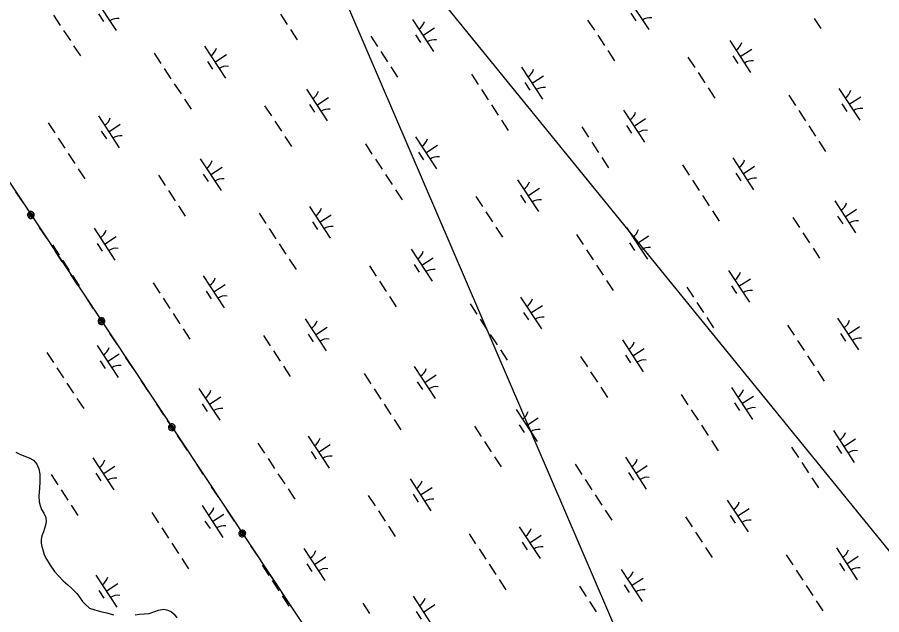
# Model space of a CAD drawing. Extents: x 3945642 to 3966284, y 206476 to 228921.
# Drawn here: x 3958060 to 3959193, y 216345 to 217128 of the extents above; entities that cross this region are included whole.
import ezdxf

# ---------------------------------------------------------------- set-up
doc = ezdxf.new("R2010")
doc.units = 0
doc.layers.add('V-UTIL-LINE', color=7, linetype='Continuous')
doc.layers.add('V-WETL-SWMP', color=7, linetype='Continuous')

msp = doc.modelspace()

# ---------------------------------------------------------------- linework, layer by layer
at = {"layer": 'V-UTIL-LINE'}
for points in [[(3958881.3, 222827.3), (3957109.9, 218327), (3961480.2, 211741.6)], [(3960959.9, 211406.8), (3958349.2, 217477.4), (3962483, 212396.3)], [(3958057.4, 216899.1), (3958066.8, 216885)], [(3958077.6, 216868.8), (3958078.1, 216870.1), (3958077, 216869.8), (3958076.5, 216868.5), (3958077.5, 216867.4), (3958078.9, 216868.3), (3958079.4, 216870.6), (3958077.6, 216871.7), (3958075.3, 216870.9), (3958074.8, 216868.7), (3958075.6, 216866.6), (3958077.9, 216865.9), (3958080.2, 216867.3), (3958081.4, 216871.2), (3958080.1, 216872.5), (3958078.5, 216873.2), (3958076.7, 216873.2), (3958075.1, 216872.5), (3958073.9, 216871.3), (3958073.2, 216869.7), (3958073.2, 216867.9), (3958073.9, 216866.3), (3958075.1, 216865), (3958076.7, 216864.3), (3958078.5, 216864.3), (3958080.1, 216865), (3958081.3, 216866.2), (3958082, 216867.9), (3958082, 216869.6), (3958081.4, 216871.2)], [(3958088.4, 216852.5), (3958097.8, 216838.3)], [(3958108.8, 216821.7), (3958118.2, 216807.5)], [(3958129.3, 216790.8), (3958138.7, 216776.7)], [(3958149.8, 216760), (3958159.2, 216745.8)], [(3958169.9, 216729.6), (3958170.5, 216730.9), (3958169.3, 216730.7), (3958168.9, 216729.4), (3958169.8, 216728.3), (3958171.3, 216729.1), (3958171.8, 216731.4), (3958170, 216732.6), (3958167.7, 216731.8), (3958167.1, 216729.6), (3958167.9, 216727.5), (3958170.2, 216726.8), (3958172.6, 216728.2), (3958173.7, 216732.1), (3958172.5, 216733.3), (3958170.8, 216734), (3958169.1, 216734), (3958167.5, 216733.4), (3958166.2, 216732.1), (3958165.5, 216730.5), (3958165.5, 216728.7), (3958166.2, 216727.1), (3958167.4, 216725.9), (3958169.1, 216725.2), (3958170.8, 216725.2), (3958172.4, 216725.9), (3958173.7, 216727.1), (3958174.4, 216728.7), (3958174.4, 216730.5), (3958173.7, 216732.1)], [(3958180.7, 216713.3), (3958190.1, 216699.2)], [(3958201.2, 216682.5), (3958210.6, 216668.3)], [(3958221.7, 216651.7), (3958231.1, 216637.5)], [(3958242.1, 216620.9), (3958251.5, 216606.7)], [(3958262.3, 216590.5), (3958262.8, 216591.8), (3958261.7, 216591.5), (3958261.2, 216590.2), (3958262.2, 216589.1), (3958263.6, 216590), (3958264.1, 216592.3), (3958262.3, 216593.4), (3958260, 216592.6), (3958259.4, 216590.4), (3958260.2, 216588.3), (3958262.6, 216587.6), (3958264.9, 216589), (3958266, 216593), (3958264.8, 216594.2), (3958263.2, 216594.9), (3958261.4, 216594.9), (3958259.8, 216594.2), (3958258.6, 216593), (3958257.9, 216591.4), (3958257.9, 216589.6), (3958258.5, 216588), (3958259.8, 216586.7), (3958261.4, 216586.1), (3958263.2, 216586), (3958264.8, 216586.7), (3958266, 216588), (3958266.7, 216589.6), (3958266.7, 216591.3), (3958266, 216593)], [(3958273.1, 216574.2), (3958282.5, 216560)], [(3958293.5, 216543.4), (3958302.9, 216529.2)], [(3958314, 216512.5), (3958323.4, 216498.4)], [(3958334.5, 216481.7), (3958343.9, 216467.5)], [(3958354.6, 216451.3), (3958355.2, 216452.7), (3958354, 216452.4), (3958353.6, 216451.1), (3958354.5, 216450), (3958356, 216450.9), (3958356.5, 216453.1), (3958354.7, 216454.3), (3958352.4, 216453.5), (3958351.8, 216451.3), (3958352.6, 216449.2), (3958354.9, 216448.5), (3958357.3, 216449.9), (3958358.4, 216453.8), (3958357.1, 216455.1), (3958355.5, 216455.7), (3958353.8, 216455.7), (3958352.1, 216455.1), (3958350.9, 216453.8), (3958350.2, 216452.2), (3958350.2, 216450.5), (3958350.9, 216448.8), (3958352.1, 216447.6), (3958353.7, 216446.9), (3958355.5, 216446.9), (3958357.1, 216447.6), (3958358.4, 216448.8), (3958359, 216450.4), (3958359.1, 216452.2), (3958358.4, 216453.8)], [(3958365.4, 216435), (3958374.8, 216420.9)], [(3958385.9, 216404.2), (3958395.3, 216390.1)], [(3958406.3, 216373.4), (3958415.7, 216359.2)]]:
    msp.add_lwpolyline(points, dxfattribs=at)
at = {"layer": 'V-WETL-SWMP'}
for p, q in [((3958161.9, 217152.5), (3958189.3, 217110.6)), ((3958859.9, 217153.4), (3958887.3, 217111.6)), ((3958107.2, 217130.6), (3958116, 217117.2)), ((3958165.9, 217132.3), (3958172.5, 217122.3)), ((3958404.7, 217131.8), (3958413.4, 217118.4)), ((3958863.9, 217133.3), (3958870.5, 217123.3)), ((3959104.3, 217126.4), (3959113.1, 217113)), ((3958577.7, 217124.8), (3958605.1, 217083)), ((3958591.4, 217103.9), (3958606.5, 217113.8)), ((3958807.3, 217124.2), (3958816.1, 217110.9)), ((3958120.4, 217110.5), (3958129.2, 217097.2)), ((3958417.8, 217111.7), (3958426.6, 217098.3)), ((3958523, 217103), (3958531.8, 217089.6)), ((3958581.7, 217104.7), (3958588.3, 217094.7)), ((3958820.5, 217104.2), (3958829.2, 217090.8)), ((3958993.5, 217097.2), (3959020.9, 217055.4)), ((3958133.5, 217090.5), (3958142.3, 217077.1)), ((3958239.2, 217080.8), (3958248, 217067.4)), ((3958305, 217089.9), (3958332.4, 217048.1)), ((3958536.2, 217082.9), (3958545, 217069.5)), ((3958833.6, 217084.1), (3958842.4, 217070.7)), ((3959007.2, 217076.3), (3959022.3, 217086.2)), ((3958309, 217069.8), (3958315.5, 217059.8)), ((3958318.7, 217069), (3958333.8, 217078.9)), ((3958938.8, 217075.4), (3958947.6, 217062)), ((3958997.5, 217077.1), (3959004.1, 217067.1)), ((3958252.4, 217060.7), (3958261.1, 217047.3)), ((3958549.3, 217062.8), (3958558.1, 217049.5)), ((3958720.8, 217062.3), (3958748.2, 217020.5)), ((3958655, 217053.2), (3958663.8, 217039.8)), ((3958734.5, 217041.4), (3958749.6, 217051.2)), ((3958952, 217055.3), (3958960.8, 217041.9)), ((3958265.5, 217040.6), (3958274.3, 217027.3)), ((3958724.8, 217042.2), (3958731.3, 217032.1)), ((3958965.1, 217035.2), (3958973.9, 217021.8)), ((3959136.6, 217034.7), (3959164, 216992.9)), ((3958438.6, 217033.7), (3958466, 216991.9)), ((3958668.2, 217033.1), (3958676.9, 217019.7)), ((3959070.8, 217025.6), (3959079.6, 217012.2)), ((3959150.3, 217013.8), (3959165.4, 217023.6)), ((3958278.7, 217020.6), (3958287.4, 217007.2)), ((3958383.9, 217011.8), (3958392.7, 216998.5)), ((3958442.6, 217013.6), (3958449.1, 217003.5)), ((3958452.3, 217012.8), (3958467.4, 217022.6)), ((3958681.3, 217013), (3958690.1, 216999.6)), ((3959140.6, 217014.6), (3959147.1, 217004.5)), ((3958854.4, 217006.1), (3958881.8, 216964.2)), ((3959084, 217005.5), (3959092.7, 216992.1)), ((3958100.1, 216989.6), (3958108.8, 216976.3)), ((3958165.9, 216998.8), (3958193.3, 216956.9)), ((3958397.1, 216991.8), (3958405.8, 216978.4)), ((3958694.5, 216992.9), (3958703.2, 216979.6)), ((3958868.1, 216985.2), (3958883.1, 216995)), ((3958169.8, 216978.6), (3958176.4, 216968.6)), ((3958179.6, 216977.8), (3958194.6, 216987.7)), ((3958799.7, 216984.2), (3958808.5, 216970.8)), ((3958858.4, 216985.9), (3958864.9, 216975.9)), ((3959097.1, 216985.4), (3959105.9, 216972)), ((3958113.2, 216969.6), (3958122, 216956.2)), ((3958410.2, 216971.7), (3958419, 216958.3)), ((3958581.7, 216971.1), (3958609.1, 216929.3)), ((3958515.9, 216962), (3958524.6, 216948.6)), ((3958595.4, 216950.2), (3958610.4, 216960.1)), ((3958812.9, 216964.2), (3958821.6, 216950.8)), ((3959110.3, 216965.3), (3959119, 216951.9)), ((3958126.4, 216949.5), (3958135.1, 216936.1)), ((3958585.6, 216951), (3958592.2, 216941)), ((3958826, 216944.1), (3958834.8, 216930.7)), ((3958299.5, 216942.5), (3958326.9, 216900.7)), ((3958529, 216941.9), (3958537.8, 216928.6)), ((3958931.7, 216934.4), (3958940.4, 216921)), ((3958997.5, 216943.5), (3959024.9, 216901.7)), ((3959011.2, 216922.6), (3959026.2, 216932.5)), ((3958139.5, 216929.4), (3958148.3, 216916)), ((3958303.4, 216922.4), (3958310, 216912.4)), ((3958313.2, 216921.6), (3958328.2, 216931.5)), ((3958542.2, 216921.9), (3958550.9, 216908.5)), ((3959001.4, 216923.4), (3959008, 216913.4)), ((3958244.8, 216920.7), (3958253.5, 216907.3)), ((3958715.3, 216914.9), (3958742.7, 216873.1)), ((3958944.8, 216914.3), (3958953.6, 216900.9)), ((3958257.9, 216900.6), (3958266.7, 216887.2)), ((3958555.3, 216901.8), (3958564.1, 216888.4)), ((3958729, 216894), (3958744, 216903.9)), ((3958660.6, 216893.1), (3958669.3, 216879.7)), ((3958719.2, 216894.8), (3958725.8, 216884.8)), ((3958958, 216894.3), (3958966.7, 216880.9)), ((3959131.1, 216887.3), (3959158.5, 216845.5)), ((3958271.1, 216880.5), (3958279.8, 216867.2)), ((3958442.5, 216880), (3958469.9, 216838.2)), ((3959144.8, 216866.4), (3959159.8, 216876.3)), ((3958376.7, 216870.9), (3958385.5, 216857.5)), ((3958456.2, 216859.1), (3958471.3, 216868.9)), ((3958673.7, 216873), (3958682.5, 216859.6)), ((3958971.1, 216874.2), (3958979.9, 216860.8)), ((3959076.4, 216865.5), (3959085.1, 216852.1)), ((3959135, 216867.2), (3959141.6, 216857.1)), ((3958446.5, 216859.9), (3958453.1, 216849.8)), ((3958160.3, 216851.4), (3958187.7, 216809.6)), ((3958389.9, 216850.8), (3958398.7, 216837.4)), ((3958686.9, 216852.9), (3958695.6, 216839.5)), ((3958792.5, 216843.3), (3958801.3, 216829.9)), ((3958858.3, 216852.4), (3958885.7, 216810.6)), ((3959089.5, 216845.4), (3959098.3, 216832)), ((3958164.3, 216831.3), (3958170.9, 216821.2)), ((3958174, 216830.5), (3958189.1, 216840.3)), ((3958403, 216830.7), (3958411.8, 216817.3)), ((3958862.3, 216832.3), (3958868.9, 216822.2)), ((3958872, 216831.5), (3958887.1, 216841.3)), ((3958105.6, 216829.5), (3958114.4, 216816.2)), ((3958576.1, 216823.8), (3958603.5, 216781.9)), ((3958805.7, 216823.2), (3958814.5, 216809.8)), ((3959102.7, 216825.3), (3959111.4, 216811.9)), ((3958118.8, 216809.5), (3958127.5, 216796.1)), ((3958416.2, 216810.6), (3958425, 216797.3)), ((3958589.8, 216802.9), (3958604.9, 216812.7)), ((3958521.4, 216801.9), (3958530.2, 216788.5)), ((3958580.1, 216803.6), (3958586.6, 216793.6)), ((3958818.8, 216803.1), (3958827.6, 216789.7)), ((3958131.9, 216789.4), (3958140.7, 216776)), ((3958303.4, 216788.8), (3958330.8, 216747)), ((3958991.9, 216796.1), (3959019.3, 216754.3)), ((3958237.6, 216779.7), (3958246.4, 216766.3)), ((3958317.1, 216767.9), (3958332.1, 216777.8)), ((3958534.6, 216781.9), (3958543.3, 216768.5)), ((3958832, 216783), (3958840.8, 216769.6)), ((3958937.2, 216774.3), (3958946, 216760.9)), ((3958995.9, 216776), (3959002.4, 216766)), ((3959005.6, 216775.2), (3959020.7, 216785.1)), ((3958307.3, 216768.7), (3958313.9, 216758.7)), ((3958250.7, 216759.6), (3958259.5, 216746.3)), ((3958547.7, 216761.8), (3958556.5, 216748.4)), ((3958653.4, 216752.1), (3958662.2, 216738.7)), ((3958719.2, 216761.2), (3958746.6, 216719.4)), ((3958950.4, 216754.2), (3958959.1, 216740.9)), ((3958723.1, 216741.1), (3958729.7, 216731.1)), ((3958732.9, 216740.3), (3958747.9, 216750.2)), ((3958263.9, 216739.6), (3958272.7, 216726.2)), ((3958437, 216732.6), (3958464.4, 216690.8)), ((3958666.5, 216732), (3958675.3, 216718.6)), ((3958963.5, 216734.2), (3958972.3, 216720.8)), ((3959135, 216733.6), (3959162.4, 216691.8)), ((3958277.1, 216719.5), (3958285.8, 216706.1)), ((3958450.7, 216711.7), (3958465.7, 216721.6)), ((3959069.2, 216724.5), (3959078, 216711.1)), ((3959148.7, 216712.7), (3959163.7, 216722.6)), ((3958382.3, 216710.8), (3958391.1, 216697.4)), ((3958440.9, 216712.5), (3958447.5, 216702.5)), ((3958679.7, 216711.9), (3958688.5, 216698.6)), ((3959138.9, 216713.5), (3959145.5, 216703.4)), ((3958164.3, 216697.7), (3958191.7, 216655.9)), ((3958852.8, 216705), (3958880.2, 216663.2)), ((3959082.3, 216704.4), (3959091.1, 216691)), ((3958098.5, 216688.6), (3958107.2, 216675.2)), ((3958178, 216676.8), (3958193, 216686.6)), ((3958395.4, 216690.7), (3958404.2, 216677.3)), ((3958692.9, 216691.9), (3958701.6, 216678.5)), ((3958856.7, 216684.9), (3958863.3, 216674.8)), ((3958866.5, 216684.1), (3958881.5, 216693.9)), ((3959095.5, 216684.3), (3959104.3, 216670.9)), ((3958168.2, 216677.6), (3958174.8, 216667.5)), ((3958798.1, 216683.2), (3958806.9, 216669.8)), ((3958111.6, 216668.5), (3958120.4, 216655.1)), ((3958408.6, 216670.6), (3958417.4, 216657.2)), ((3958514.3, 216660.9), (3958523, 216647.6)), ((3958580.1, 216670.1), (3958607.5, 216628.2)), ((3958811.2, 216663.1), (3958820, 216649.7)), ((3959108.6, 216664.3), (3959117.4, 216650.9)), ((3958584, 216650), (3958590.6, 216639.9)), ((3958593.8, 216649.2), (3958608.8, 216659)), ((3958124.8, 216648.4), (3958133.5, 216635)), ((3958297.8, 216641.5), (3958325.2, 216599.6)), ((3958527.4, 216640.9), (3958536.2, 216627.5)), ((3958824.4, 216643), (3958833.2, 216629.6)), ((3958995.8, 216642.5), (3959023.2, 216600.6)), ((3958137.9, 216628.3), (3958146.7, 216615)), ((3958311.5, 216620.6), (3958326.6, 216630.4)), ((3958930.1, 216633.3), (3958938.8, 216619.9)), ((3959009.5, 216621.5), (3959024.6, 216631.4)), ((3958243.1, 216619.6), (3958251.9, 216606.2)), ((3958301.8, 216621.3), (3958308.4, 216611.3)), ((3958540.6, 216620.8), (3958549.3, 216607.4)), ((3958999.8, 216622.3), (3959006.4, 216612.3)), ((3958713.6, 216613.8), (3958741, 216572)), ((3958943.2, 216613.3), (3958952, 216599.9)), ((3958256.3, 216599.5), (3958265.1, 216586.2)), ((3958553.7, 216600.7), (3958562.5, 216587.3)), ((3958717.6, 216593.7), (3958724.2, 216583.7)), ((3958727.3, 216592.9), (3958742.4, 216602.8)), ((3958956.4, 216593.2), (3958965.1, 216579.8)), ((3958658.9, 216592), (3958667.7, 216578.6)), ((3959129.4, 216586.2), (3959156.8, 216544.4)), ((3958269.4, 216579.5), (3958278.2, 216566.1)), ((3958440.9, 216578.9), (3958468.3, 216537.1)), ((3958672.1, 216571.9), (3958680.9, 216558.5)), ((3958969.5, 216573.1), (3958978.3, 216559.7)), ((3959143.1, 216565.3), (3959158.2, 216575.2)), ((3958375.1, 216569.8), (3958383.9, 216556.4)), ((3958444.9, 216558.8), (3958451.4, 216548.8)), ((3958454.6, 216558), (3958469.7, 216567.9)), ((3959074.7, 216564.4), (3959083.5, 216551)), ((3959133.4, 216566.1), (3959140, 216556.1)), ((3958057.7, 216557.7), (3958062.9, 216555.2)), ((3958062.9, 216555.2), (3958068.4, 216553)), ((3958068.4, 216553), (3958075.3, 216550.3)), ((3958075.3, 216550.3), (3958080.8, 216547.5)), ((3958080.8, 216547.5), (3958085.2, 216542)), ((3958158.7, 216550.3), (3958186.1, 216508.5)), ((3958388.3, 216549.7), (3958397, 216536.3)), ((3958685.2, 216551.9), (3958694, 216538.5)), ((3958856.7, 216551.3), (3958884.1, 216509.5)), ((3958085.2, 216542), (3958087.8, 216536)), ((3958087.8, 216536), (3958089, 216529.1)), ((3958172.4, 216529.4), (3958187.5, 216539.3)), ((3958790.9, 216542.2), (3958799.7, 216528.8)), ((3958870.4, 216530.4), (3958885.5, 216540.3)), ((3959087.9, 216544.3), (3959096.7, 216530.9)), ((3958089, 216529.1), (3958089.2, 216519.5)), ((3958104, 216528.5), (3958112.8, 216515.1)), ((3958162.7, 216530.2), (3958169.2, 216520.2)), ((3958401.4, 216529.6), (3958410.2, 216516.3)), ((3958860.7, 216531.2), (3958867.2, 216521.1)), ((3958089.2, 216519.5), (3958088.7, 216510.2)), ((3958574.5, 216522.7), (3958601.9, 216480.9)), ((3958804.1, 216522.1), (3958812.8, 216508.7)), ((3959101, 216524.2), (3959109.8, 216510.9)), ((3958088.7, 216510.2), (3958087.7, 216500.8)), ((3958117.2, 216508.4), (3958125.9, 216495)), ((3958414.6, 216509.6), (3958423.3, 216496.2)), ((3958578.5, 216502.6), (3958585, 216492.5)), ((3958588.2, 216501.8), (3958603.3, 216511.6)), ((3958817.2, 216502), (3958826, 216488.6)), ((3958087.7, 216500.8), (3958088.3, 216492.8)), ((3958088.3, 216492.8), (3958089.5, 216487.9)), ((3958519.8, 216500.9), (3958528.6, 216487.5)), ((3958990.3, 216495.1), (3959017.7, 216453.3)), ((3958089.5, 216487.9), (3958091.5, 216482.8)), ((3958091.5, 216482.8), (3958094.5, 216477.8)), ((3958130.3, 216488.3), (3958139.1, 216474.9)), ((3958301.8, 216487.8), (3958329.2, 216445.9)), ((3958533, 216480.8), (3958541.7, 216467.4)), ((3958830.4, 216482), (3958839.1, 216468.6)), ((3959004, 216474.2), (3959019.1, 216484)), ((3958094.5, 216477.8), (3958096.9, 216472.3)), ((3958096.9, 216472.3), (3958097.3, 216467)), ((3958236, 216478.6), (3958244.7, 216465.3)), ((3958315.5, 216466.9), (3958330.5, 216476.7)), ((3958935.6, 216473.2), (3958944.4, 216459.9)), ((3958994.3, 216475), (3959000.8, 216464.9)), ((3958095.3, 216457.7), (3958093.8, 216453.4)), ((3958096.7, 216462.3), (3958095.3, 216457.7)), ((3958097.3, 216467), (3958096.7, 216462.3)), ((3958249.1, 216458.6), (3958257.9, 216445.2)), ((3958305.7, 216467.6), (3958312.3, 216457.6)), ((3958546.1, 216460.7), (3958554.9, 216447.3)), ((3958717.6, 216460.2), (3958745, 216418.3)), ((3958091.8, 216448.4), (3958090.9, 216443.3)), ((3958093.8, 216453.4), (3958091.8, 216448.4)), ((3958651.8, 216451), (3958660.5, 216437.6)), ((3958731.3, 216439.2), (3958746.3, 216449.1)), ((3958948.8, 216453.2), (3958957.5, 216439.8)), ((3958090.9, 216443.3), (3958091.1, 216438.8)), ((3958091.1, 216438.8), (3958091.9, 216434)), ((3958091.9, 216434), (3958093, 216429.8)), ((3958262.3, 216438.5), (3958271.1, 216425.1)), ((3958721.5, 216440), (3958728.1, 216430)), ((3958093, 216429.8), (3958095.1, 216423.4)), ((3958095.1, 216423.4), (3958098, 216417.6)), ((3958435.4, 216431.5), (3958462.8, 216389.7)), ((3958664.9, 216431), (3958673.7, 216417.6)), ((3958961.9, 216433.1), (3958970.7, 216419.7)), ((3959067.6, 216423.4), (3959076.3, 216410)), ((3959133.4, 216432.5), (3959160.8, 216390.7)), ((3958098, 216417.6), (3958102.7, 216409.7)), ((3958275.4, 216418.4), (3958284.2, 216405)), ((3958439.3, 216411.4), (3958445.9, 216401.4)), ((3958449.1, 216410.6), (3958464.1, 216420.5)), ((3959137.3, 216412.4), (3959143.9, 216402.4)), ((3959147.1, 216411.6), (3959162.1, 216421.5)), ((3958102.7, 216409.7), (3958108.6, 216401.6)), ((3958108.6, 216401.6), (3958114, 216395.2)), ((3958380.7, 216409.7), (3958389.4, 216396.3)), ((3958678.1, 216410.9), (3958686.8, 216397.5)), ((3958851.2, 216403.9), (3958878.6, 216362.1)), ((3959080.7, 216403.3), (3959089.5, 216390)), ((3958114, 216395.2), (3958119.7, 216389.4)), ((3958119.7, 216389.4), (3958125.8, 216384.1)), ((3958162.6, 216396.6), (3958190, 216354.8)), ((3958393.8, 216389.6), (3958402.6, 216376.2)), ((3958691.2, 216390.8), (3958700, 216377.4)), ((3958864.9, 216383), (3958879.9, 216392.9)), ((3958125.8, 216384.1), (3958131.3, 216379.2)), ((3958131.3, 216379.2), (3958137.5, 216372.7)), ((3958176.3, 216375.7), (3958191.4, 216385.6)), ((3958796.5, 216382.1), (3958805.2, 216368.7)), ((3958855.1, 216383.8), (3958861.7, 216373.8)), ((3959093.9, 216383.3), (3959102.6, 216369.9)), ((3958137.5, 216372.7), (3958141.7, 216367.2)), ((3958141.7, 216367.2), (3958145.2, 216362.2)), ((3958166.6, 216376.5), (3958173.2, 216366.5)), ((3958407, 216369.6), (3958415.7, 216356.2)), ((3958578.4, 216369), (3958605.8, 216327.2)), ((3958145.2, 216362.2), (3958148.3, 216358.9)), ((3958148.3, 216358.9), (3958154.4, 216353.6)), ((3958512.6, 216359.9), (3958521.4, 216346.5)), ((3958592.1, 216348.1), (3958607.2, 216358)), ((3958809.6, 216362), (3958818.4, 216348.6)), ((3959107, 216363.2), (3959115.8, 216349.8)), ((3958154.4, 216353.6), (3958161.2, 216351)), ((3958161.2, 216351), (3958170.5, 216348.6)), ((3958170.5, 216348.6), (3958177.2, 216347.2)), ((3958177.2, 216347.2), (3958185.6, 216344.6)), ((3958214.3, 216344.8), (3958219.7, 216345.7)), ((3958219.7, 216345.7), (3958226.1, 216345.8)), ((3958226.1, 216345.8), (3958232.7, 216346.6)), ((3958232.7, 216346.6), (3958240.1, 216349)), ((3958240.1, 216349), (3958244.9, 216350.6)), ((3958244.9, 216350.6), (3958251.6, 216351.9)), ((3958251.6, 216351.9), (3958257, 216350.9)), ((3958257, 216350.9), (3958261.6, 216348.4)), ((3958261.6, 216348.4), (3958265.1, 216345.4)), ((3958265.1, 216345.4), (3958268.8, 216340.9)), ((3958582.4, 216348.9), (3958589, 216338.8))]:
    msp.add_line(p, q, dxfattribs=at)
for centre, start, end in [((3958191, 217108.6), 82.4574, 124.0011), ((3958889, 217109.6), 82.4574, 124.0011), ((3958576.5, 217127.2), 302.4575, 344.0011), ((3958606.8, 217080.9), 82.4574, 124.0011), ((3958992.3, 217099.5), 302.4575, 344.0011), ((3958303.8, 217092.2), 302.4575, 344.0011), ((3959022.6, 217053.3), 82.4574, 124.0011), ((3958334, 217046), 82.4574, 124.0011), ((3958719.6, 217064.6), 302.4575, 344.0011), ((3958749.8, 217018.4), 82.4574, 124.0011), ((3958437.4, 217036), 302.4575, 344.0011), ((3959135.4, 217037), 302.4575, 344.0011), ((3958467.6, 216989.8), 82.4574, 124.0011), ((3958853.2, 217008.4), 302.4575, 344.0011), ((3959165.6, 216990.8), 82.4574, 124.0011), ((3958164.6, 217001.1), 302.4575, 344.0011), ((3958883.4, 216962.2), 82.4574, 124.0011), ((3958194.9, 216954.9), 82.4574, 124.0011), ((3958580.4, 216973.5), 302.4575, 344.0011), ((3958610.7, 216927.3), 82.4574, 124.0011), ((3958298.2, 216944.9), 302.4575, 344.0011), ((3958996.2, 216945.8), 302.4575, 344.0011), ((3958328.5, 216898.6), 82.4574, 124.0011), ((3958714, 216917.2), 302.4575, 344.0011), ((3959026.5, 216899.6), 82.4574, 124.0011), ((3958744.3, 216871), 82.4574, 124.0011), ((3958441.3, 216882.3), 302.4575, 344.0011), ((3959129.8, 216889.6), 302.4575, 344.0011), ((3958471.6, 216836.1), 82.4574, 124.0011), ((3959160.1, 216843.4), 82.4574, 124.0011), ((3958159.1, 216853.7), 302.4575, 344.0011), ((3958857.1, 216854.7), 302.4575, 344.0011), ((3958189.4, 216807.5), 82.4574, 124.0011), ((3958574.9, 216826.1), 302.4575, 344.0011), ((3958887.4, 216808.5), 82.4574, 124.0011), ((3958605.2, 216779.9), 82.4574, 124.0011), ((3958302.2, 216791.2), 302.4575, 344.0011), ((3958990.7, 216798.5), 302.4575, 344.0011), ((3958332.4, 216745), 82.4574, 124.0011), ((3959020.9, 216752.3), 82.4574, 124.0011), ((3958718, 216763.5), 302.4575, 344.0011), ((3958435.7, 216734.9), 302.4575, 344.0011), ((3958748.2, 216717.3), 82.4574, 124.0011), ((3959133.7, 216735.9), 302.4575, 344.0011), ((3958466, 216688.7), 82.4574, 124.0011), ((3959164, 216689.7), 82.4574, 124.0011), ((3958163, 216700), 302.4575, 344.0011), ((3958851.5, 216707.3), 302.4575, 344.0011), ((3958881.8, 216661.1), 82.4574, 124.0011), ((3958193.3, 216653.8), 82.4574, 124.0011), ((3958578.8, 216672.4), 302.4575, 344.0011), ((3958296.6, 216643.8), 302.4575, 344.0011), ((3958609.1, 216626.2), 82.4574, 124.0011), ((3958994.6, 216644.8), 302.4575, 344.0011), ((3959024.9, 216598.6), 82.4574, 124.0011), ((3958326.9, 216597.6), 82.4574, 124.0011), ((3958712.4, 216616.2), 302.4575, 344.0011), ((3958742.7, 216570), 82.4574, 124.0011), ((3959128.2, 216588.6), 302.4575, 344.0011), ((3958439.7, 216581.2), 302.4575, 344.0011), ((3959158.5, 216542.3), 82.4574, 124.0011), ((3958157.5, 216552.6), 302.4575, 344.0011), ((3958469.9, 216535), 82.4574, 124.0011), ((3958855.5, 216553.6), 302.4575, 344.0011), ((3958885.7, 216507.4), 82.4574, 124.0011), ((3958187.7, 216506.4), 82.4574, 124.0011), ((3958573.3, 216525), 302.4575, 344.0011), ((3958603.5, 216478.8), 82.4574, 124.0011), ((3958989.1, 216497.4), 302.4575, 344.0011), ((3958300.5, 216490.1), 302.4575, 344.0011), ((3959019.3, 216451.2), 82.4574, 124.0011), ((3958330.8, 216443.9), 82.4574, 124.0011), ((3958716.3, 216462.5), 302.4575, 344.0011), ((3958434.1, 216433.9), 302.4575, 344.0011), ((3958746.6, 216416.3), 82.4574, 124.0011), ((3959132.1, 216434.9), 302.4575, 344.0011), ((3958464.4, 216387.7), 82.4574, 124.0011), ((3958849.9, 216406.3), 302.4575, 344.0011), ((3959162.4, 216388.6), 82.4574, 124.0011), ((3958161.4, 216398.9), 302.4575, 344.0011), ((3958880.2, 216360), 82.4574, 124.0011), ((3958191.7, 216352.7), 82.4574, 124.0011), ((3958577.2, 216371.3), 302.4575, 344.0011)]:
    msp.add_arc(centre, 17.6, start, end, dxfattribs=at)

doc.saveas('drawing.dxf')
